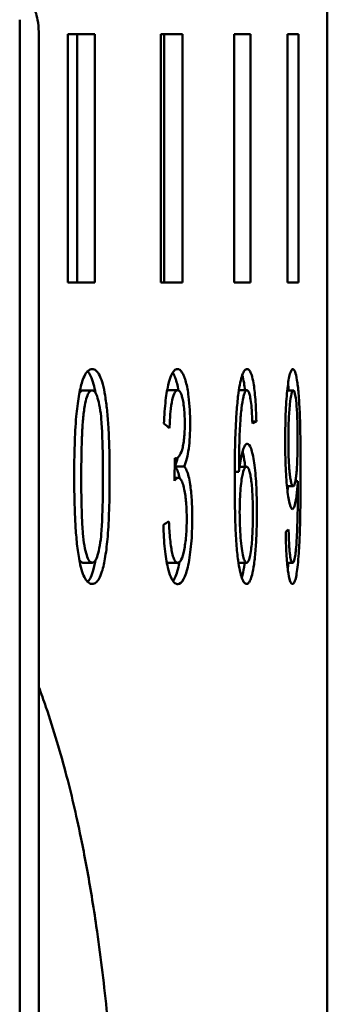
# Model space of a CAD drawing. Header units: millimetres. Extents: x 0 to 14369, y -869 to 2970.
# Tile 382 of 656: x 1773.81 to 1776.91, y 1888.5 to 1898.41. Entities that reach past the tile are written whole.
import ezdxf

# ---------------------------------------------------------------- set-up
doc = ezdxf.new("R2010")
doc.units = ezdxf.units.MM
doc.header["$LTSCALE"] = 10
doc.layers.add('Sichtbar (ISO)', color=7, linetype='Continuous', lineweight=50)

msp = doc.modelspace()

# ---------------------------------------------------------------- linework, layer by layer
at = {"layer": 'Sichtbar (ISO)'}
for p, q in [((1776.9092, 1898.7639), (1776.9092, 1876.2256)), ((1773.8092, 1874.6174), (1773.8092, 1898.4103)), ((1774.5657, 1898.2639), (1774.2931, 1898.2639)), ((1774.2931, 1898.2639), (1774.2931, 1895.7639)), ((1774.3883, 1898.2639), (1774.3883, 1895.7639)), ((1774.5657, 1895.7639), (1774.5657, 1898.2639)), ((1775.4497, 1898.2639), (1775.2303, 1898.2639)), ((1775.2303, 1898.2639), (1775.2303, 1895.7639)), ((1775.2667, 1898.2639), (1775.2667, 1895.7639)), ((1775.4497, 1895.7639), (1775.4497, 1898.2639)), ((1776.135, 1898.2639), (1775.9695, 1898.2639)), ((1775.9695, 1898.2639), (1775.9695, 1895.7639)), ((1776.135, 1895.7639), (1776.135, 1898.2639)), ((1776.6199, 1898.2639), (1776.5087, 1898.2639)), ((1776.5087, 1898.2639), (1776.5087, 1895.7639)), ((1776.6199, 1895.7639), (1776.6199, 1898.2639)), ((1774.0012, 1898.2482), (1774.0012, 1874.7795)), ((1774.2931, 1895.7639), (1774.5657, 1895.7639)), ((1775.2303, 1895.7639), (1775.4497, 1895.7639)), ((1775.9695, 1895.7639), (1776.135, 1895.7639)), ((1776.5087, 1895.7639), (1776.6199, 1895.7639)), ((1774.5394, 1894.6771), (1774.4465, 1894.6771)), ((1775.3069, 1894.6785), (1775.4006, 1894.6785)), ((1776.0982, 1894.6785), (1776.018, 1894.6785)), ((1776.5659, 1894.6771), (1776.5055, 1894.6771)), ((1776.194, 1894.3647), (1776.1537, 1894.3647)), ((1775.3738, 1893.9959), (1775.3677, 1893.7675)), ((1775.3827, 1893.9931), (1775.3737, 1893.9931)), ((1775.4677, 1893.9121), (1775.3739, 1893.9121)), ((1776.0254, 1893.9092), (1776.0945, 1893.9092)), ((1776.0192, 1893.8571), (1775.9761, 1893.8571)), ((1775.4064, 1893.7964), (1775.3685, 1893.7964)), ((1776.5651, 1893.7125), (1776.5025, 1893.7125)), ((1776.6129, 1893.7617), (1776.5871, 1893.7617)), ((1774.5401, 1892.9417), (1774.4472, 1892.9417)), ((1775.4019, 1892.9417), (1775.3082, 1892.9417)), ((1776.0962, 1892.9417), (1776.0139, 1892.9417)), ((1776.5594, 1892.9417), (1776.5036, 1892.9417))]:
    msp.add_line(p, q, dxfattribs=at)
msp.add_ellipse((1776.5773, 1894.0458), major_axis=(0.0049, -1.0135), ratio=0.036878, start_param=0.471742, end_param=0.868813, dxfattribs=at)
for points, knots in [([(1773.9152, 1898.5783), (1773.9364, 1898.5528), (1773.9534, 1898.5238), (1773.9774, 1898.466), (1773.9849, 1898.4372), (1773.9967, 1898.3703), (1773.9996, 1898.3299), (1774.0011, 1898.2747), (1774.0012, 1898.2614), (1774.0012, 1898.2482)], [0, 0, 0, 0, 0.01011002, 0.01011002, 0.01984534, 0.01984534, 0.03255894, 0.03255894, 0.03653734, 0.03653734, 0.03653734, 0.03653734]), ([(1774.4401, 1894.7677), (1774.4488, 1894.7948), (1774.4582, 1894.8177), (1774.4685, 1894.8362), (1774.4789, 1894.8548), (1774.4901, 1894.869), (1774.5021, 1894.8784), (1774.514, 1894.8878), (1774.5267, 1894.8925), (1774.5401, 1894.8925)], [0, 0, 0, 0, 0.3333333, 0.3333333, 0.3333333, 0.6666667, 0.6666667, 0.6666667, 1, 1, 1, 1]), ([(1774.5401, 1894.8925), (1774.5539, 1894.8925), (1774.5677, 1894.8873), (1774.5935, 1894.8637), (1774.6054, 1894.8466), (1774.6166, 1894.8228)], [0.000001, 0.000001, 0.000001, 0.000001, 0.01628703, 0.01628703, 0.03146702, 0.03146702, 0.03146702, 0.03146702]), ([(1775.3099, 1894.7479), (1775.3178, 1894.7792), (1775.3265, 1894.8056), (1775.3357, 1894.827), (1775.345, 1894.8484), (1775.3548, 1894.8647), (1775.3655, 1894.8757), (1775.3761, 1894.8868), (1775.3874, 1894.8925), (1775.3994, 1894.8925)], [0, 0, 0, 0, 0.3333333, 0.3333333, 0.3333333, 0.6666667, 0.6666667, 0.6666667, 1, 1, 1, 1]), ([(1775.3994, 1894.8925), (1775.4075, 1894.8925), (1775.4153, 1894.8896), (1775.4228, 1894.8841), (1775.4303, 1894.8785), (1775.4376, 1894.8702), (1775.4447, 1894.8591), (1775.4518, 1894.848), (1775.4589, 1894.834), (1775.4658, 1894.817)], [0, 0, 0, 0, 0.333333, 0.333333, 0.333333, 0.666667, 0.666667, 0.666667, 1, 1, 1, 1]), ([(1776.0139, 1894.6497), (1776.0192, 1894.6889), (1776.0251, 1894.7245), (1776.038, 1894.7859), (1776.0448, 1894.8111), (1776.0595, 1894.8523), (1776.0672, 1894.8673), (1776.0836, 1894.8879), (1776.0922, 1894.8925), (1776.1008, 1894.8925)], [0.000001, 0.000001, 0.000001, 0.000001, 0.01537606, 0.01537606, 0.03036404, 0.03036404, 0.04584919, 0.04584919, 0.06246814, 0.06246814, 0.06246814, 0.06246814]), ([(1776.1008, 1894.8925), (1776.1097, 1894.8925), (1776.1179, 1894.8871), (1776.1256, 1894.8765), (1776.1333, 1894.8659), (1776.1404, 1894.85), (1776.1469, 1894.8291), (1776.1534, 1894.8082), (1776.1593, 1894.7824), (1776.1647, 1894.7519)], [0, 0, 0, 0, 0.333333, 0.333333, 0.333333, 0.666667, 0.666667, 0.666667, 1, 1, 1, 1]), ([(1776.5075, 1894.6955), (1776.5112, 1894.7275), (1776.5152, 1894.7563), (1776.5236, 1894.806), (1776.528, 1894.8265), (1776.5422, 1894.8777), (1776.5523, 1894.8925), (1776.5624, 1894.8925)], [0.000001, 0.000001, 0.000001, 0.000001, 0.01368013, 0.01368013, 0.02709682, 0.02709682, 0.05538177, 0.05538177, 0.05538177, 0.05538177]), ([(1776.5624, 1894.8925), (1776.5698, 1894.8925), (1776.5771, 1894.8836), (1776.5911, 1894.8454), (1776.5975, 1894.8173), (1776.6034, 1894.7807)], [0.000001, 0.000001, 0.000001, 0.000001, 0.02106886, 0.02106886, 0.0418519, 0.0418519, 0.0418519, 0.0418519]), ([(1774.5237, 1894.8228), (1774.5346, 1894.7998), (1774.5445, 1894.7719), (1774.5606, 1894.7124), (1774.5669, 1894.6835), (1774.5726, 1894.6523)], [0.000001, 0.000001, 0.000001, 0.000001, 0.01471657, 0.01471657, 0.02635425, 0.02635425, 0.02635425, 0.02635425]), ([(1774.6166, 1894.8228), (1774.6275, 1894.7998), (1774.6374, 1894.7719), (1774.6556, 1894.7048), (1774.6635, 1894.6666), (1774.6702, 1894.6247)], [0.000001, 0.000001, 0.000001, 0.000001, 0.01471683, 0.01471683, 0.02971139, 0.02971139, 0.02971139, 0.02971139]), ([(1775.3721, 1894.817), (1775.3788, 1894.8005), (1775.385, 1894.7818), (1775.3905, 1894.7613), (1775.3961, 1894.7407), (1775.4011, 1894.7183), (1775.4055, 1894.6939), (1775.4066, 1894.6884), (1775.4075, 1894.6827), (1775.4085, 1894.677)], [0, 0, 0, 0, 0.3333333, 0.3333333, 0.3333333, 0.6666667, 0.6666667, 0.6666667, 0.7422237, 0.7422237, 0.7422237, 0.7422237]), ([(1775.4658, 1894.817), (1775.4726, 1894.8005), (1775.4788, 1894.7818), (1775.4843, 1894.7613), (1775.4899, 1894.7407), (1775.4949, 1894.7183), (1775.4994, 1894.6939), (1775.5039, 1894.6695), (1775.5078, 1894.643), (1775.5113, 1894.6147)], [0, 0, 0, 0, 0.333333, 0.333333, 0.333333, 0.666667, 0.666667, 0.666667, 1, 1, 1, 1]), ([(1776.0516, 1894.8302), (1776.0517, 1894.8298), (1776.0518, 1894.8294), (1776.0519, 1894.8291), (1776.0584, 1894.8082), (1776.0643, 1894.7824), (1776.0697, 1894.7519)], [0.6607796, 0.6607796, 0.6607796, 0.6607796, 0.6666667, 0.6666667, 0.6666667, 1, 1, 1, 1]), ([(1774.3793, 1894.4139), (1774.3857, 1894.4853), (1774.3941, 1894.5544), (1774.4147, 1894.6743), (1774.4264, 1894.7248), (1774.4401, 1894.7677)], [0.000001, 0.000001, 0.000001, 0.000001, 0.02263946, 0.02263946, 0.04304102, 0.04304102, 0.04304102, 0.04304102]), ([(1775.2628, 1894.343), (1775.2661, 1894.4247), (1775.2716, 1894.5044), (1775.2878, 1894.6428), (1775.2977, 1894.7001), (1775.3099, 1894.7479)], [0.000001, 0.000001, 0.000001, 0.000001, 0.02491904, 0.02491904, 0.04738537, 0.04738537, 0.04738537, 0.04738537]), ([(1776.1647, 1894.7519), (1776.1728, 1894.7055), (1776.1793, 1894.6506), (1776.1894, 1894.5175), (1776.1925, 1894.442), (1776.194, 1894.3647)], [0.000001, 0.000001, 0.000001, 0.000001, 0.02156447, 0.02156447, 0.04497886, 0.04497886, 0.04497886, 0.04497886]), ([(1776.4848, 1894.1767), (1776.4848, 1894.2772), (1776.4864, 1894.3773), (1776.4925, 1894.5131), (1776.4949, 1894.5531), (1776.5006, 1894.6288), (1776.5038, 1894.6637), (1776.5075, 1894.6955)], [0.000001, 0.000001, 0.000001, 0.000001, 0.03014449, 0.03014449, 0.04368566, 0.04368566, 0.05730345, 0.05730345, 0.05730345, 0.05730345]), ([(1776.6034, 1894.7807), (1776.6094, 1894.7439), (1776.6147, 1894.6993), (1776.624, 1894.5913), (1776.6277, 1894.5295), (1776.6306, 1894.463)], [0.000001, 0.000001, 0.000001, 0.000001, 0.02092077, 0.02092077, 0.04282434, 0.04282434, 0.04282434, 0.04282434]), ([(1774.4465, 1894.6771), (1774.4362, 1894.6771), (1774.4266, 1894.6715), (1774.4177, 1894.6603), (1774.4154, 1894.6574), (1774.4132, 1894.6542), (1774.411, 1894.6507)], [0, 0, 0, 0, 0.3333333, 0.3333333, 0.3333333, 0.41703, 0.41703, 0.41703, 0.41703]), ([(1774.5394, 1894.6771), (1774.5291, 1894.6771), (1774.5195, 1894.6715), (1774.5105, 1894.6603), (1774.5015, 1894.649), (1774.4932, 1894.632), (1774.4857, 1894.6094), (1774.4781, 1894.5868), (1774.4712, 1894.5587), (1774.4651, 1894.5249)], [0, 0, 0, 0, 0.3333333, 0.3333333, 0.3333333, 0.6666667, 0.6666667, 0.6666667, 1, 1, 1, 1]), ([(1774.617, 1894.5047), (1774.6101, 1894.5432), (1774.6026, 1894.5752), (1774.5946, 1894.6007), (1774.5865, 1894.6262), (1774.5779, 1894.6453), (1774.5687, 1894.658), (1774.5595, 1894.6707), (1774.5497, 1894.6771), (1774.5394, 1894.6771)], [0, 0, 0, 0, 0.333333, 0.333333, 0.333333, 0.666667, 0.666667, 0.666667, 1, 1, 1, 1]), ([(1774.6702, 1894.6247), (1774.6777, 1894.5786), (1774.6839, 1894.5297), (1774.695, 1894.4243), (1774.6996, 1894.3674), (1774.7033, 1894.3098)], [0.000001, 0.000001, 0.000001, 0.000001, 0.01649368, 0.01649368, 0.03436671, 0.03436671, 0.03436671, 0.03436671]), ([(1775.4006, 1894.6785), (1775.3906, 1894.6785), (1775.3807, 1894.6714), (1775.3622, 1894.6387), (1775.3541, 1894.6149), (1775.347, 1894.5834)], [0.000001, 0.000001, 0.000001, 0.000001, 0.01460833, 0.01460833, 0.02847128, 0.02847128, 0.02847128, 0.02847128]), ([(1775.4526, 1894.5838), (1775.4493, 1894.5993), (1775.4457, 1894.6132), (1775.438, 1894.6371), (1775.4339, 1894.6469), (1775.4204, 1894.6716), (1775.4106, 1894.6785), (1775.4006, 1894.6785)], [0.000001, 0.000001, 0.000001, 0.000001, 0.00675116, 0.00675116, 0.01349403, 0.01349403, 0.02797265, 0.02797265, 0.02797265, 0.02797265]), ([(1775.5113, 1894.6147), (1775.5164, 1894.573), (1775.5205, 1894.5287), (1775.5259, 1894.4359), (1775.5272, 1894.3892), (1775.5272, 1894.3416)], [0.000001, 0.000001, 0.000001, 0.000001, 0.01471346, 0.01471346, 0.02900357, 0.02900357, 0.02900357, 0.02900357]), ([(1776.0139, 1894.6497), (1776.0105, 1894.6245), (1776.0074, 1894.598), (1776.0046, 1894.5702), (1776.0017, 1894.5423), (1775.9992, 1894.5132), (1775.9969, 1894.4834), (1775.9946, 1894.4535), (1775.9925, 1894.423), (1775.9907, 1894.3921), (1775.9889, 1894.3612), (1775.9873, 1894.3299), (1775.9859, 1894.2985), (1775.9845, 1894.2671), (1775.9833, 1894.2356), (1775.9822, 1894.2035), (1775.9812, 1894.1714), (1775.9803, 1894.1386), (1775.9795, 1894.1048), (1775.9787, 1894.0709), (1775.978, 1894.036), (1775.9775, 1893.9995), (1775.9769, 1893.963), (1775.9765, 1893.9248), (1775.9762, 1893.8843), (1775.976, 1893.8438), (1775.9758, 1893.8009), (1775.9758, 1893.7559)], [0, 0, 0, 0, 0.1111111, 0.1111111, 0.1111111, 0.2222222, 0.2222222, 0.2222222, 0.3333333, 0.3333333, 0.3333333, 0.4444444, 0.4444444, 0.4444444, 0.5555556, 0.5555556, 0.5555556, 0.6666667, 0.6666667, 0.6666667, 0.7777778, 0.7777778, 0.7777778, 0.8888889, 0.8888889, 0.8888889, 1, 1, 1, 1]), ([(1776.0631, 1894.6093), (1776.0563, 1894.5782), (1776.0503, 1894.5411), (1776.0395, 1894.4525), (1776.035, 1894.4013), (1776.0313, 1894.3475)], [0.000001, 0.000001, 0.000001, 0.000001, 0.01599791, 0.01599791, 0.03351355, 0.03351355, 0.03351355, 0.03351355]), ([(1776.0982, 1894.6785), (1776.0937, 1894.6785), (1776.0894, 1894.6759), (1776.0853, 1894.6707), (1776.0812, 1894.6655), (1776.0774, 1894.6578), (1776.0737, 1894.6476), (1776.07, 1894.6373), (1776.0664, 1894.6245), (1776.0631, 1894.6093)], [0, 0, 0, 0, 0.333333, 0.333333, 0.333333, 0.666667, 0.666667, 0.666667, 1, 1, 1, 1]), ([(1776.1391, 1894.5664), (1776.1354, 1894.5914), (1776.1315, 1894.6122), (1776.1273, 1894.6287), (1776.123, 1894.6452), (1776.1185, 1894.6576), (1776.1137, 1894.6659), (1776.1089, 1894.6743), (1776.1037, 1894.6785), (1776.0982, 1894.6785)], [0, 0, 0, 0, 0.3333333, 0.3333333, 0.3333333, 0.6666667, 0.6666667, 0.6666667, 1, 1, 1, 1]), ([(1776.5659, 1894.6771), (1776.5628, 1894.6771), (1776.5596, 1894.6742), (1776.5535, 1894.6623), (1776.5506, 1894.6535), (1776.5416, 1894.6168), (1776.5363, 1894.5798), (1776.5316, 1894.5354)], [0.000001, 0.000001, 0.000001, 0.000001, 0.00884596, 0.00884596, 0.01749292, 0.01749292, 0.03588541, 0.03588541, 0.03588541, 0.03588541]), ([(1776.5971, 1894.5451), (1776.593, 1894.5868), (1776.5884, 1894.621), (1776.5803, 1894.6551), (1776.5776, 1894.6633), (1776.5718, 1894.6744), (1776.5689, 1894.6771), (1776.5659, 1894.6771)], [0.000001, 0.000001, 0.000001, 0.000001, 0.01726016, 0.01726016, 0.02545482, 0.02545482, 0.03391621, 0.03391621, 0.03391621, 0.03391621]), ([(1774.4297, 1893.8094), (1774.4297, 1893.8453), (1774.4299, 1893.8795), (1774.4301, 1893.912), (1774.4303, 1893.9444), (1774.4307, 1893.975), (1774.4311, 1894.0043), (1774.4316, 1894.0336), (1774.4322, 1894.0616), (1774.4328, 1894.0887), (1774.4335, 1894.1157), (1774.4343, 1894.1419), (1774.4352, 1894.1675), (1774.4361, 1894.1931), (1774.4371, 1894.2182), (1774.4383, 1894.243), (1774.4395, 1894.2679), (1774.4409, 1894.2925), (1774.4425, 1894.3169), (1774.4441, 1894.3413), (1774.4459, 1894.3654), (1774.448, 1894.3892), (1774.4501, 1894.4131), (1774.4525, 1894.4366), (1774.4553, 1894.4593), (1774.4582, 1894.4821), (1774.4614, 1894.5041), (1774.4651, 1894.5249)], [0, 0, 0, 0, 0.111111, 0.111111, 0.111111, 0.222222, 0.222222, 0.222222, 0.333333, 0.333333, 0.333333, 0.444444, 0.444444, 0.444444, 0.555556, 0.555556, 0.555556, 0.666667, 0.666667, 0.666667, 0.777778, 0.777778, 0.777778, 0.888889, 0.888889, 0.888889, 1, 1, 1, 1]), ([(1774.617, 1894.5047), (1774.6235, 1894.468), (1774.6283, 1894.4237), (1774.6366, 1894.3243), (1774.6398, 1894.2621), (1774.6468, 1894.0771), (1774.6482, 1893.9365), (1774.6482, 1893.8094)], [-0.06943629, -0.06943629, -0.06943629, -0.06943629, -0.0559889, -0.0559889, -0.0381241, -0.0381241, -0.000001, -0.000001, -0.000001, -0.000001]), ([(1775.347, 1894.5834), (1775.3393, 1894.549), (1775.3334, 1894.5073), (1775.324, 1894.4095), (1775.321, 1894.3529), (1775.3192, 1894.2967)], [0.000001, 0.000001, 0.000001, 0.000001, 0.01518531, 0.01518531, 0.0322323, 0.0322323, 0.0322323, 0.0322323]), ([(1775.4727, 1894.3473), (1775.4727, 1894.3789), (1775.472, 1894.4086), (1775.4705, 1894.4365), (1775.469, 1894.4645), (1775.4668, 1894.4906), (1775.4638, 1894.5151), (1775.4608, 1894.5396), (1775.4571, 1894.5625), (1775.4526, 1894.5838)], [0, 0, 0, 0, 0.3333333, 0.3333333, 0.3333333, 0.6666667, 0.6666667, 0.6666667, 1, 1, 1, 1]), ([(1776.1545, 1894.3445), (1776.1529, 1894.389), (1776.1508, 1894.4352), (1776.1457, 1894.5089), (1776.1428, 1894.541), (1776.1391, 1894.5664)], [0.000001, 0.000001, 0.000001, 0.000001, 0.01372672, 0.01372672, 0.02434723, 0.02434723, 0.02434723, 0.02434723]), ([(1776.5316, 1894.5354), (1776.5292, 1894.512), (1776.527, 1894.4867), (1776.5232, 1894.4321), (1776.5217, 1894.4034), (1776.5177, 1894.3076), (1776.5167, 1894.238), (1776.5167, 1894.168)], [0.000001, 0.000001, 0.000001, 0.000001, 0.00967682, 0.00967682, 0.01929353, 0.01929353, 0.04029886, 0.04029886, 0.04029886, 0.04029886]), ([(1776.6099, 1894.1897), (1776.6099, 1894.2578), (1776.609, 1894.3262), (1776.6057, 1894.4194), (1776.6043, 1894.4472), (1776.6011, 1894.4993), (1776.5992, 1894.5232), (1776.5971, 1894.5451)], [0.000001, 0.000001, 0.000001, 0.000001, 0.02042451, 0.02042451, 0.0296721, 0.0296721, 0.0387585, 0.0387585, 0.0387585, 0.0387585]), ([(1774.3589, 1893.8094), (1774.3589, 1893.9153), (1774.36, 1894.0253), (1774.3663, 1894.2251), (1774.3711, 1894.3236), (1774.3793, 1894.4139)], [0.000001, 0.000001, 0.000001, 0.000001, 0.03176515, 0.03176515, 0.06025629, 0.06025629, 0.06025629, 0.06025629]), ([(1776.6306, 1894.463), (1776.6341, 1894.3846), (1776.6362, 1894.2951), (1776.6392, 1894.0988), (1776.6398, 1893.9798), (1776.6398, 1893.8672)], [0.000001, 0.000001, 0.000001, 0.000001, 0.0258494, 0.0258494, 0.05971914, 0.05971914, 0.05971914, 0.05971914]), ([(1774.7033, 1894.3098), (1774.7082, 1894.2336), (1774.711, 1894.1502), (1774.7145, 1893.9858), (1774.7152, 1893.8959), (1774.7152, 1893.8094)], [0.000001, 0.000001, 0.000001, 0.000001, 0.02359124, 0.02359124, 0.04962709, 0.04962709, 0.04962709, 0.04962709]), ([(1775.4452, 1894.0802), (1775.4498, 1894.0945), (1775.454, 1894.1114), (1775.4612, 1894.1504), (1775.4641, 1894.1716), (1775.4685, 1894.2174), (1775.4701, 1894.2411), (1775.4722, 1894.2924), (1775.4727, 1894.3199), (1775.4727, 1894.3473)], [0.000001, 0.000001, 0.000001, 0.000001, 0.00803537, 0.00803537, 0.01581586, 0.01581586, 0.0233019, 0.0233019, 0.03153399, 0.03153399, 0.03153399, 0.03153399]), ([(1775.5272, 1894.3416), (1775.5272, 1894.2969), (1775.526, 1894.2531), (1775.5209, 1894.1677), (1775.5172, 1894.1283), (1775.5123, 1894.0914)], [0.000001, 0.000001, 0.000001, 0.000001, 0.0134077, 0.0134077, 0.02672286, 0.02672286, 0.02672286, 0.02672286]), ([(1776.0313, 1894.3475), (1776.0266, 1894.2767), (1776.0237, 1894.1961), (1776.0201, 1894.0343), (1776.0193, 1893.9438), (1776.0192, 1893.8571)], [0.000001, 0.000001, 0.000001, 0.000001, 0.02305638, 0.02305638, 0.04912273, 0.04912273, 0.04912273, 0.04912273]), ([(1776.057, 1894.07), (1776.0642, 1894.0927), (1776.0717, 1894.1101), (1776.0872, 1894.1335), (1776.095, 1894.1391), (1776.1028, 1894.1391)], [0.000001, 0.000001, 0.000001, 0.000001, 0.01531888, 0.01531888, 0.03061004, 0.03061004, 0.03061004, 0.03061004]), ([(1776.1028, 1894.1391), (1776.116, 1894.1391), (1776.1287, 1894.1242), (1776.1525, 1894.0576), (1776.1629, 1894.0081), (1776.1718, 1893.9468)], [0.000001, 0.000001, 0.000001, 0.000001, 0.02571568, 0.02571568, 0.05157922, 0.05157922, 0.05157922, 0.05157922]), ([(1776.5066, 1893.6735), (1776.5031, 1893.7046), (1776.4999, 1893.7385), (1776.4945, 1893.8122), (1776.4922, 1893.8513), (1776.4864, 1893.983), (1776.4848, 1894.0796), (1776.4848, 1894.1767)], [0.000001, 0.000001, 0.000001, 0.000001, 0.01318823, 0.01318823, 0.02635752, 0.02635752, 0.05549512, 0.05549512, 0.05549512, 0.05549512]), ([(1776.5167, 1894.168), (1776.5167, 1894.1046), (1776.5177, 1894.0416), (1776.5214, 1893.9554), (1776.5229, 1893.9298), (1776.5265, 1893.8812), (1776.5285, 1893.8588), (1776.5308, 1893.8383)], [0.000001, 0.000001, 0.000001, 0.000001, 0.01903804, 0.01903804, 0.02772784, 0.02772784, 0.03646999, 0.03646999, 0.03646999, 0.03646999]), ([(1776.5975, 1893.8383), (1776.5996, 1893.8595), (1776.6014, 1893.8827), (1776.6046, 1893.934), (1776.6058, 1893.9615), (1776.6091, 1894.054), (1776.6099, 1894.1224), (1776.6099, 1894.1897)], [0.000001, 0.000001, 0.000001, 0.000001, 0.00887465, 0.00887465, 0.01800629, 0.01800629, 0.03822926, 0.03822926, 0.03822926, 0.03822926]), ([(1775.4023, 1894.0004), (1775.4015, 1893.9971), (1775.4008, 1893.9939), (1775.3921, 1893.9587), (1775.3832, 1893.9328), (1775.3739, 1893.9121)], [0.01229122, 0.01229122, 0.01229122, 0.01229122, 0.01378885, 0.01378885, 0.02906817, 0.02906817, 0.02906817, 0.02906817]), ([(1775.3827, 1893.9931), (1775.394, 1893.9931), (1775.405, 1893.9999), (1775.4263, 1894.0295), (1775.4361, 1894.0514), (1775.4452, 1894.0802)], [0.000001, 0.000001, 0.000001, 0.000001, 0.01634401, 0.01634401, 0.03238116, 0.03238116, 0.03238116, 0.03238116]), ([(1775.5123, 1894.0914), (1775.5072, 1894.0532), (1775.501, 1894.0197), (1775.4859, 1893.9587), (1775.477, 1893.9328), (1775.4677, 1893.9121)], [0.000001, 0.000001, 0.000001, 0.000001, 0.01378779, 0.01378779, 0.02906717, 0.02906717, 0.02906717, 0.02906717]), ([(1776.0192, 1893.8571), (1776.0227, 1893.8899), (1776.0265, 1893.9195), (1776.0305, 1893.946), (1776.0345, 1893.9725), (1776.0387, 1893.9959), (1776.0431, 1894.0165), (1776.0476, 1894.0371), (1776.0522, 1894.0549), (1776.057, 1894.07)], [0, 0, 0, 0, 0.333333, 0.333333, 0.333333, 0.666667, 0.666667, 0.666667, 1, 1, 1, 1]), ([(1775.3738, 1893.9959), (1775.3748, 1893.9952), (1775.3758, 1893.9946), (1775.3767, 1893.9941), (1775.3777, 1893.9937), (1775.3787, 1893.9934), (1775.3797, 1893.9932), (1775.3807, 1893.9931), (1775.3817, 1893.9931), (1775.3827, 1893.9931)], [0, 0, 0, 0, 0.333333, 0.333333, 0.333333, 0.666667, 0.666667, 0.666667, 1, 1, 1, 1]), ([(1775.3739, 1893.9121), (1775.3827, 1893.9021), (1775.3907, 1893.8885), (1775.398, 1893.8715), (1775.4053, 1893.8546), (1775.4119, 1893.8342), (1775.4177, 1893.8108), (1775.4193, 1893.8043), (1775.4209, 1893.7976), (1775.4224, 1893.7907)], [0, 0, 0, 0, 0.3333333, 0.3333333, 0.3333333, 0.6666667, 0.6666667, 0.6666667, 0.7587136, 0.7587136, 0.7587136, 0.7587136]), ([(1775.4677, 1893.9121), (1775.4764, 1893.9021), (1775.4845, 1893.8885), (1775.4918, 1893.8716), (1775.4991, 1893.8546), (1775.5057, 1893.8342), (1775.5116, 1893.8108), (1775.5174, 1893.7874), (1775.5226, 1893.7608), (1775.5272, 1893.7313)], [0, 0, 0, 0, 0.333333, 0.333333, 0.333333, 0.666667, 0.666667, 0.666667, 1, 1, 1, 1]), ([(1776.0945, 1893.9092), (1776.0856, 1893.9092), (1776.0768, 1893.8994), (1776.06, 1893.8555), (1776.0526, 1893.823), (1776.0461, 1893.7823)], [0.00000558, 0.00000558, 0.00000558, 0.00000558, 0.01741619, 0.01741619, 0.03473063, 0.03473063, 0.03473063, 0.03473063]), ([(1776.141, 1893.7819), (1776.1381, 1893.8025), (1776.1348, 1893.8211), (1776.1278, 1893.8532), (1776.1241, 1893.8665), (1776.1121, 1893.8995), (1776.1035, 1893.9092), (1776.0945, 1893.9092)], [0.000001, 0.000001, 0.000001, 0.000001, 0.00855212, 0.00855212, 0.01687689, 0.01687689, 0.0342072, 0.0342072, 0.0342072, 0.0342072]), ([(1776.1718, 1893.9468), (1776.1764, 1893.9156), (1776.1804, 1893.8818), (1776.1874, 1893.8087), (1776.1903, 1893.7701), (1776.1976, 1893.6411), (1776.1997, 1893.5472), (1776.1997, 1893.4522)], [0.000001, 0.000001, 0.000001, 0.000001, 0.01313384, 0.01313384, 0.02618752, 0.02618752, 0.0546772, 0.0546772, 0.0546772, 0.0546772]), ([(1774.4144, 1892.9471), (1774.4092, 1892.9717), (1774.4046, 1892.9977), (1774.4004, 1893.0249), (1774.3962, 1893.052), (1774.3924, 1893.0804), (1774.389, 1893.1094), (1774.3857, 1893.1384), (1774.3827, 1893.168), (1774.3801, 1893.1979), (1774.3775, 1893.2278), (1774.3752, 1893.2581), (1774.3732, 1893.2884), (1774.3712, 1893.3187), (1774.3695, 1893.3491), (1774.368, 1893.38), (1774.3665, 1893.4109), (1774.3652, 1893.4424), (1774.3641, 1893.4749), (1774.363, 1893.5074), (1774.362, 1893.5409), (1774.3613, 1893.576), (1774.3605, 1893.611), (1774.3599, 1893.6476), (1774.3595, 1893.6864), (1774.3591, 1893.7252), (1774.3589, 1893.7663), (1774.3589, 1893.8094)], [0, 0, 0, 0, 0.1111111, 0.1111111, 0.1111111, 0.2222222, 0.2222222, 0.2222222, 0.3333333, 0.3333333, 0.3333333, 0.4444444, 0.4444444, 0.4444444, 0.5555556, 0.5555556, 0.5555556, 0.6666667, 0.6666667, 0.6666667, 0.7777778, 0.7777778, 0.7777778, 0.8888889, 0.8888889, 0.8888889, 1, 1, 1, 1]), ([(1774.4616, 1893.1138), (1774.4549, 1893.1506), (1774.45, 1893.195), (1774.4415, 1893.2945), (1774.4382, 1893.3568), (1774.4311, 1893.5417), (1774.4297, 1893.6826), (1774.4297, 1893.8094)], [-0.06926832, -0.06926832, -0.06926832, -0.06926832, -0.05585789, -0.05585789, -0.03803612, -0.03803612, -0.000001, -0.000001, -0.000001, -0.000001]), ([(1774.6482, 1893.8094), (1774.6482, 1893.6825), (1774.6467, 1893.5424), (1774.6398, 1893.3577), (1774.6366, 1893.2956), (1774.6284, 1893.1963), (1774.6236, 1893.152), (1774.617, 1893.1153)], [-0.06970309, -0.06970309, -0.06970309, -0.06970309, -0.03144662, -0.03144662, -0.01351291, -0.01351291, -0.000001, -0.000001, -0.000001, -0.000001]), ([(1774.7152, 1893.8094), (1774.7152, 1893.6982), (1774.7139, 1893.583), (1774.7075, 1893.3837), (1774.703, 1893.2917), (1774.6959, 1893.2066)], [0.000001, 0.000001, 0.000001, 0.000001, 0.03335525, 0.03335525, 0.06028612, 0.06028612, 0.06028612, 0.06028612]), ([(1776.5308, 1893.8383), (1776.5331, 1893.8179), (1776.5356, 1893.7995), (1776.5408, 1893.7678), (1776.5435, 1893.7547), (1776.5524, 1893.722), (1776.5587, 1893.7125), (1776.5651, 1893.7125)], [0.000001, 0.000001, 0.000001, 0.000001, 0.0087158, 0.0087158, 0.01722549, 0.01722549, 0.03516163, 0.03516163, 0.03516163, 0.03516163]), ([(1776.5651, 1893.7125), (1776.5714, 1893.7125), (1776.5775, 1893.7218), (1776.5859, 1893.7546), (1776.5884, 1893.7677), (1776.5932, 1893.7994), (1776.5954, 1893.8179), (1776.5975, 1893.8383)], [0.000001, 0.000001, 0.000001, 0.000001, 0.01773803, 0.01773803, 0.0261015, 0.0261015, 0.03466882, 0.03466882, 0.03466882, 0.03466882]), ([(1776.6398, 1893.8672), (1776.6398, 1893.7471), (1776.6392, 1893.6223), (1776.6362, 1893.408), (1776.6341, 1893.3096), (1776.6307, 1893.2196)], [0.000001, 0.000001, 0.000001, 0.000001, 0.03604163, 0.03604163, 0.06492729, 0.06492729, 0.06492729, 0.06492729]), ([(1775.4064, 1893.7964), (1775.4007, 1893.7964), (1775.3948, 1893.7933), (1775.382, 1893.7838), (1775.3747, 1893.7761), (1775.3677, 1893.7675)], [0.000001, 0.000001, 0.000001, 0.000001, 0.00826387, 0.00826387, 0.0187142, 0.0187142, 0.0187142, 0.0187142]), ([(1775.4683, 1893.6792), (1775.4629, 1893.705), (1775.4571, 1893.7266), (1775.4508, 1893.7439), (1775.4445, 1893.7612), (1775.4377, 1893.7742), (1775.4303, 1893.783), (1775.423, 1893.7918), (1775.415, 1893.7964), (1775.4064, 1893.7964)], [0, 0, 0, 0, 0.333333, 0.333333, 0.333333, 0.666667, 0.666667, 0.666667, 1, 1, 1, 1]), ([(1775.5272, 1893.7313), (1775.5342, 1893.6854), (1775.5394, 1893.6344), (1775.5466, 1893.5179), (1775.5481, 1893.454), (1775.5481, 1893.39)], [0.000001, 0.000001, 0.000001, 0.000001, 0.01745114, 0.01745114, 0.03663549, 0.03663549, 0.03663549, 0.03663549]), ([(1775.9758, 1893.7559), (1775.9758, 1893.6226), (1775.9773, 1893.4823), (1775.9843, 1893.2768), (1775.988, 1893.2018), (1775.9975, 1893.072), (1776.0032, 1893.0154), (1776.0102, 1892.966)], [-0.08282785, -0.08282785, -0.08282785, -0.08282785, -0.04275333, -0.04275333, -0.0198125, -0.0198125, -0.000001, -0.000001, -0.000001, -0.000001]), ([(1776.0461, 1893.7823), (1776.0417, 1893.7547), (1776.038, 1893.7241), (1776.035, 1893.6904), (1776.032, 1893.6567), (1776.0297, 1893.6199), (1776.0282, 1893.58), (1776.0267, 1893.54), (1776.0259, 1893.497), (1776.0259, 1893.4508)], [0, 0, 0, 0, 0.333333, 0.333333, 0.333333, 0.666667, 0.666667, 0.666667, 1, 1, 1, 1]), ([(1776.1592, 1893.4363), (1776.1592, 1893.5026), (1776.1579, 1893.5695), (1776.1532, 1893.6603), (1776.1513, 1893.6874), (1776.1467, 1893.7379), (1776.1441, 1893.7609), (1776.141, 1893.7819)], [0.000001, 0.000001, 0.000001, 0.000001, 0.01987898, 0.01987898, 0.0288476, 0.0288476, 0.03760284, 0.03760284, 0.03760284, 0.03760284]), ([(1776.513, 1893.7125), (1776.5123, 1893.7035), (1776.5115, 1893.6946), (1776.5107, 1893.6859), (1776.5099, 1893.6772), (1776.509, 1893.6687), (1776.5081, 1893.6604)], [0.212347, 0.212347, 0.212347, 0.212347, 0.3333333, 0.3333333, 0.3333333, 0.4539136, 0.4539136, 0.4539136, 0.4539136]), ([(1776.6129, 1893.7617), (1776.6112, 1893.7351), (1776.6092, 1893.7099), (1776.607, 1893.6859), (1776.6047, 1893.6619), (1776.6022, 1893.6392), (1776.5994, 1893.6181), (1776.5966, 1893.5969), (1776.5935, 1893.5773), (1776.5901, 1893.5592)], [0, 0, 0, 0, 0.333333, 0.333333, 0.333333, 0.666667, 0.666667, 0.666667, 1, 1, 1, 1]), ([(1776.609, 1893.3915), (1776.6099, 1893.4264), (1776.6107, 1893.4614), (1776.6113, 1893.4964), (1776.6119, 1893.5314), (1776.6123, 1893.5664), (1776.6126, 1893.6018), (1776.6129, 1893.6373), (1776.6131, 1893.6733), (1776.6131, 1893.7096)], [0, 0, 0, 0, 0.333333, 0.333333, 0.333333, 0.666667, 0.666667, 0.666667, 1, 1, 1, 1]), ([(1775.4923, 1893.3842), (1775.4923, 1893.4403), (1775.4905, 1893.4953), (1775.4842, 1893.5718), (1775.4817, 1893.5951), (1775.4757, 1893.6395), (1775.4722, 1893.6602), (1775.4683, 1893.6792)], [0.000001, 0.000001, 0.000001, 0.000001, 0.01682454, 0.01682454, 0.02478195, 0.02478195, 0.03293897, 0.03293897, 0.03293897, 0.03293897]), ([(1776.558, 1893.4826), (1776.5486, 1893.4826), (1776.5393, 1893.4969), (1776.5214, 1893.5632), (1776.5136, 1893.6121), (1776.5066, 1893.6735)], [0.000001, 0.000001, 0.000001, 0.000001, 0.02631234, 0.02631234, 0.05231903, 0.05231903, 0.05231903, 0.05231903]), ([(1776.5901, 1893.5592), (1776.5854, 1893.5337), (1776.5803, 1893.5146), (1776.5695, 1893.4886), (1776.5638, 1893.4826), (1776.558, 1893.4826)], [0.000001, 0.000001, 0.000001, 0.000001, 0.01578113, 0.01578113, 0.03201606, 0.03201606, 0.03201606, 0.03201606]), ([(1776.0259, 1893.4508), (1776.0259, 1893.4062), (1776.0267, 1893.362), (1776.0298, 1893.2753), (1776.0321, 1893.2334), (1776.0352, 1893.1932)], [0.000001, 0.000001, 0.000001, 0.000001, 0.01336042, 0.01336042, 0.02669054, 0.02669054, 0.02669054, 0.02669054]), ([(1776.1408, 1893.0748), (1776.1439, 1893.0971), (1776.1466, 1893.1214), (1776.1512, 1893.1745), (1776.1531, 1893.2029), (1776.1579, 1893.2978), (1776.1592, 1893.3674), (1776.1592, 1893.4363)], [0.000001, 0.000001, 0.000001, 0.000001, 0.00908269, 0.00908269, 0.01845224, 0.01845224, 0.03913726, 0.03913726, 0.03913726, 0.03913726]), ([(1776.1997, 1893.4522), (1776.1997, 1893.3865), (1776.1986, 1893.3214), (1776.1941, 1893.1958), (1776.1909, 1893.1368), (1776.1866, 1893.0806)], [0.000001, 0.000001, 0.000001, 0.000001, 0.01972625, 0.01972625, 0.03877791, 0.03877791, 0.03877791, 0.03877791]), ([(1775.3026, 1892.8922), (1775.2898, 1892.9458), (1775.2793, 1893.0086), (1775.2635, 1893.1572), (1775.2589, 1893.239), (1775.2571, 1893.3235)], [0.000001, 0.000001, 0.000001, 0.000001, 0.02431186, 0.02431186, 0.04978394, 0.04978394, 0.04978394, 0.04978394]), ([(1775.3136, 1893.3582), (1775.3163, 1893.2959), (1775.3201, 1893.232), (1775.3284, 1893.1477), (1775.3314, 1893.1219), (1775.3383, 1893.0763), (1775.342, 1893.0563), (1775.3462, 1893.0386)], [0.000001, 0.000001, 0.000001, 0.000001, 0.01906627, 0.01906627, 0.02787545, 0.02787545, 0.03586906, 0.03586906, 0.03586906, 0.03586906]), ([(1775.4662, 1893.0686), (1775.4705, 1893.0893), (1775.4743, 1893.1117), (1775.4808, 1893.1598), (1775.4835, 1893.1849), (1775.4903, 1893.2665), (1775.4923, 1893.3247), (1775.4923, 1893.3842)], [0.000001, 0.000001, 0.000001, 0.000001, 0.00882386, 0.00882386, 0.0174301, 0.0174301, 0.03529576, 0.03529576, 0.03529576, 0.03529576]), ([(1775.5481, 1893.39), (1775.5481, 1893.3451), (1775.5473, 1893.3005), (1775.5439, 1893.2141), (1775.5414, 1893.1731), (1775.5345, 1893.0936), (1775.5302, 1893.0561), (1775.5199, 1892.9839), (1775.5138, 1892.95), (1775.5072, 1892.919)], [0.000001, 0.000001, 0.000001, 0.000001, 0.01346431, 0.01346431, 0.0264403, 0.0264403, 0.03951071, 0.03951071, 0.05318665, 0.05318665, 0.05318665, 0.05318665]), ([(1774.6959, 1893.2066), (1774.6899, 1893.1351), (1774.6821, 1893.066), (1774.6626, 1892.946), (1774.6515, 1892.8953), (1774.6383, 1892.8521)], [0.000001, 0.000001, 0.000001, 0.000001, 0.02263759, 0.02263759, 0.04308052, 0.04308052, 0.04308052, 0.04308052]), ([(1776.512, 1892.8647), (1776.5058, 1892.9113), (1776.5008, 1892.9666), (1776.493, 1893.1005), (1776.4906, 1893.1764), (1776.4895, 1893.2541)], [0.000001, 0.000001, 0.000001, 0.000001, 0.0216305, 0.0216305, 0.04512714, 0.04512714, 0.04512714, 0.04512714]), ([(1776.5192, 1893.2772), (1776.5202, 1893.2267), (1776.5218, 1893.1752), (1776.5254, 1893.1075), (1776.5267, 1893.087), (1776.5298, 1893.0506), (1776.5314, 1893.0346), (1776.5332, 1893.0205)], [0.000001, 0.000001, 0.000001, 0.000001, 0.01541211, 0.01541211, 0.02249511, 0.02249511, 0.02904815, 0.02904815, 0.02904815, 0.02904815]), ([(1776.6307, 1893.2196), (1776.6287, 1893.1652), (1776.6263, 1893.1154), (1776.6236, 1893.0702), (1776.6208, 1893.0251), (1776.6178, 1892.9846), (1776.6144, 1892.9485), (1776.611, 1892.9125), (1776.6073, 1892.8809), (1776.6033, 1892.8535)], [0, 0, 0, 0, 0.333333, 0.333333, 0.333333, 0.666667, 0.666667, 0.666667, 1, 1, 1, 1]), ([(1774.4616, 1893.1138), (1774.4687, 1893.0754), (1774.4763, 1893.0434), (1774.4845, 1893.0179), (1774.4926, 1892.9924), (1774.5014, 1892.9734), (1774.5107, 1892.9607), (1774.5199, 1892.948), (1774.5298, 1892.9417), (1774.5401, 1892.9417)], [0, 0, 0, 0, 0.333333, 0.333333, 0.333333, 0.666667, 0.666667, 0.666667, 1, 1, 1, 1]), ([(1774.5401, 1892.9417), (1774.5504, 1892.9417), (1774.5601, 1892.9483), (1774.5693, 1892.9613), (1774.5784, 1892.9743), (1774.5869, 1892.9937), (1774.5949, 1893.0194), (1774.6029, 1893.045), (1774.6102, 1893.077), (1774.617, 1893.1153)], [0, 0, 0, 0, 0.333333, 0.333333, 0.333333, 0.666667, 0.666667, 0.666667, 1, 1, 1, 1]), ([(1776.0352, 1893.1932), (1776.0382, 1893.1537), (1776.0419, 1893.117), (1776.0509, 1893.0531), (1776.0558, 1893.0268), (1776.0614, 1893.005)], [0.000001, 0.000001, 0.000001, 0.000001, 0.01311683, 0.01311683, 0.02559584, 0.02559584, 0.02559584, 0.02559584]), ([(1776.5826, 1892.9962), (1776.5859, 1893.0141), (1776.5888, 1893.0353), (1776.5942, 1893.0849), (1776.5966, 1893.1127), (1776.5986, 1893.1431)], [0.000001, 0.000001, 0.000001, 0.000001, 0.01074284, 0.01074284, 0.02165794, 0.02165794, 0.02165794, 0.02165794]), ([(1775.3462, 1893.0386), (1775.3513, 1893.017), (1775.3568, 1892.999), (1775.3626, 1892.9847), (1775.3684, 1892.9704), (1775.3745, 1892.9597), (1775.381, 1892.9525), (1775.3875, 1892.9454), (1775.3945, 1892.9417), (1775.4019, 1892.9417)], [0, 0, 0, 0, 0.333333, 0.333333, 0.333333, 0.666667, 0.666667, 0.666667, 1, 1, 1, 1]), ([(1775.4019, 1892.9417), (1775.4141, 1892.9417), (1775.426, 1892.9514), (1775.4483, 1892.9954), (1775.4579, 1893.0277), (1775.4662, 1893.0686)], [0.000001, 0.000001, 0.000001, 0.000001, 0.01787658, 0.01787658, 0.03537176, 0.03537176, 0.03537176, 0.03537176]), ([(1776.0614, 1893.005), (1776.0667, 1892.9844), (1776.0723, 1892.9684), (1776.0841, 1892.9469), (1776.0901, 1892.9417), (1776.0962, 1892.9417)], [0.000001, 0.000001, 0.000001, 0.000001, 0.0118385, 0.0118385, 0.02357817, 0.02357817, 0.02357817, 0.02357817]), ([(1776.0962, 1892.9417), (1776.102, 1892.9417), (1776.1076, 1892.9466), (1776.1128, 1892.9564), (1776.1181, 1892.9662), (1776.123, 1892.9808), (1776.1276, 1893.0005), (1776.1323, 1893.0202), (1776.1367, 1893.045), (1776.1408, 1893.0748)], [0, 0, 0, 0, 0.333333, 0.333333, 0.333333, 0.666667, 0.666667, 0.666667, 1, 1, 1, 1]), ([(1776.1866, 1893.0806), (1776.1823, 1893.0251), (1776.1771, 1892.9738), (1776.1648, 1892.8852), (1776.1581, 1892.8489), (1776.1504, 1892.8191)], [0.000001, 0.000001, 0.000001, 0.000001, 0.01876875, 0.01876875, 0.0364585, 0.0364585, 0.0364585, 0.0364585]), ([(1776.5332, 1893.0205), (1776.5368, 1892.9937), (1776.5407, 1892.9742), (1776.5497, 1892.9472), (1776.5546, 1892.9417), (1776.5594, 1892.9417)], [0.000001, 0.000001, 0.000001, 0.000001, 0.01250555, 0.01250555, 0.02609887, 0.02609887, 0.02609887, 0.02609887]), ([(1774.4088, 1892.9754), (1774.4117, 1892.9698), (1774.4147, 1892.9649), (1774.4178, 1892.9607), (1774.4271, 1892.948), (1774.4369, 1892.9417), (1774.4472, 1892.9417)], [0.5564554, 0.5564554, 0.5564554, 0.5564554, 0.6666667, 0.6666667, 0.6666667, 1, 1, 1, 1]), ([(1774.5401, 1892.7277), (1774.5274, 1892.7277), (1774.5147, 1892.7318), (1774.4906, 1892.7504), (1774.4793, 1892.764), (1774.4581, 1892.8012), (1774.4483, 1892.8239), (1774.43, 1892.8794), (1774.4218, 1892.9116), (1774.4144, 1892.9471)], [0.000001, 0.000001, 0.000001, 0.000001, 0.01489936, 0.01489936, 0.02870652, 0.02870652, 0.04196163, 0.04196163, 0.05558581, 0.05558581, 0.05558581, 0.05558581]), ([(1775.4134, 1892.919), (1775.3999, 1892.8559), (1775.3846, 1892.8079), (1775.3631, 1892.7681), (1775.3591, 1892.7616), (1775.355, 1892.756)], [0.000001, 0.000001, 0.000001, 0.000001, 0.02773234, 0.02773234, 0.03406936, 0.03406936, 0.03406936, 0.03406936]), ([(1775.5072, 1892.919), (1775.4938, 1892.8559), (1775.4784, 1892.8079), (1775.4421, 1892.7406), (1775.422, 1892.7263), (1775.4016, 1892.7263)], [0.000001, 0.000001, 0.000001, 0.000001, 0.02773043, 0.02773043, 0.05760017, 0.05760017, 0.05760017, 0.05760017]), ([(1776.0968, 1892.7277), (1776.0885, 1892.7277), (1776.0801, 1892.7323), (1776.064, 1892.7525), (1776.0564, 1892.7673), (1776.0417, 1892.8076), (1776.0349, 1892.8324), (1776.0218, 1892.8925), (1776.0157, 1892.9275), (1776.0102, 1892.966)], [0.000001, 0.000001, 0.000001, 0.000001, 0.01619191, 0.01619191, 0.03147938, 0.03147938, 0.04644639, 0.04644639, 0.06187264, 0.06187264, 0.06187264, 0.06187264]), ([(1776.0776, 1892.9417), (1776.077, 1892.9372), (1776.0764, 1892.9326), (1776.0698, 1892.8852), (1776.0631, 1892.8489), (1776.0555, 1892.8191)], [0.01692941, 0.01692941, 0.01692941, 0.01692941, 0.01876881, 0.01876881, 0.03646014, 0.03646014, 0.03646014, 0.03646014]), ([(1776.5594, 1892.9417), (1776.5624, 1892.9417), (1776.5653, 1892.9437), (1776.568, 1892.9477), (1776.5707, 1892.9517), (1776.5733, 1892.9578), (1776.5758, 1892.9659), (1776.5782, 1892.974), (1776.5805, 1892.9841), (1776.5826, 1892.9962)], [0, 0, 0, 0, 0.3333333, 0.3333333, 0.3333333, 0.6666667, 0.6666667, 0.6666667, 1, 1, 1, 1]), ([(1774.5453, 1892.8521), (1774.537, 1892.8249), (1774.5279, 1892.8019), (1774.5179, 1892.7834), (1774.5103, 1892.7694), (1774.5021, 1892.7579), (1774.4935, 1892.7492)], [0, 0, 0, 0, 0.3333333, 0.3333333, 0.3333333, 0.5860227, 0.5860227, 0.5860227, 0.5860227]), ([(1774.6383, 1892.8521), (1774.63, 1892.8248), (1774.6209, 1892.8019), (1774.6108, 1892.7834), (1774.6007, 1892.7649), (1774.5897, 1892.7509), (1774.5779, 1892.7416), (1774.5661, 1892.7323), (1774.5535, 1892.7277), (1774.5401, 1892.7277)], [0, 0, 0, 0, 0.333333, 0.333333, 0.333333, 0.666667, 0.666667, 0.666667, 1, 1, 1, 1]), ([(1775.4016, 1892.7263), (1775.3881, 1892.7263), (1775.3755, 1892.7328), (1775.3637, 1892.7454), (1775.3519, 1892.758), (1775.341, 1892.7767), (1775.3308, 1892.8012), (1775.3207, 1892.8257), (1775.3113, 1892.8561), (1775.3026, 1892.8922)], [0, 0, 0, 0, 0.333333, 0.333333, 0.333333, 0.666667, 0.666667, 0.666667, 1, 1, 1, 1]), ([(1776.1504, 1892.8191), (1776.1453, 1892.7991), (1776.1399, 1892.7822), (1776.1343, 1892.7687), (1776.1287, 1892.7552), (1776.1228, 1892.7451), (1776.1166, 1892.7382), (1776.1103, 1892.7313), (1776.1038, 1892.7277), (1776.0968, 1892.7277)], [0, 0, 0, 0, 0.3333333, 0.3333333, 0.3333333, 0.6666667, 0.6666667, 0.6666667, 1, 1, 1, 1]), ([(1776.5588, 1892.7277), (1776.5502, 1892.7277), (1776.5414, 1892.7373), (1776.5253, 1892.7843), (1776.5183, 1892.818), (1776.512, 1892.8647)], [0.000001, 0.000001, 0.000001, 0.000001, 0.02415625, 0.02415625, 0.04587307, 0.04587307, 0.04587307, 0.04587307]), ([(1776.6033, 1892.8535), (1776.5993, 1892.8263), (1776.5951, 1892.8033), (1776.5905, 1892.7847), (1776.5859, 1892.7662), (1776.581, 1892.752), (1776.5757, 1892.7423), (1776.5705, 1892.7327), (1776.5648, 1892.7277), (1776.5588, 1892.7277)], [0, 0, 0, 0, 0.3333333, 0.3333333, 0.3333333, 0.6666667, 0.6666667, 0.6666667, 1, 1, 1, 1]), ([(1774.0015, 1891.6899), (1774.026, 1891.6244), (1774.0496, 1891.558), (1774.0736, 1891.4886), (1774.1498, 1891.2675), (1774.2247, 1891.0147), (1774.2826, 1890.7924), (1774.3405, 1890.5701), (1774.3846, 1890.379), (1774.4352, 1890.1282), (1774.4684, 1889.9641), (1774.5033, 1889.7742), (1774.5348, 1889.5826), (1774.5514, 1889.4814), (1774.5672, 1889.3797), (1774.5816, 1889.2812), (1774.6234, 1888.9962), (1774.6552, 1888.7376), (1774.6846, 1888.4465), (1774.714, 1888.1553), (1774.7397, 1887.8316), (1774.7569, 1887.5114), (1774.7741, 1887.1912), (1774.7834, 1886.8746), (1774.7843, 1886.5634)], [0.856503, 0.856503, 0.856503, 0.856503, 0.8636364, 0.8636364, 0.8636364, 0.8863636, 0.8863636, 0.8863636, 0.9090909, 0.9090909, 0.9090909, 0.9239646, 0.9239646, 0.9239646, 0.9318182, 0.9318182, 0.9318182, 0.9545455, 0.9545455, 0.9545455, 0.9772727, 0.9772727, 0.9772727, 1, 1, 1, 1])]:
    msp.add_open_spline(points, degree=3, knots=knots, dxfattribs=at)
for points in [[(1774.4931, 1894.8703), (1774.5038, 1894.8591), (1774.514, 1894.8434), (1774.5237, 1894.8228)], [(1775.3517, 1894.8579), (1775.3586, 1894.847), (1775.3654, 1894.8334), (1775.3721, 1894.817)], [(1776.0697, 1894.7519), (1776.0736, 1894.7294), (1776.0772, 1894.705), (1776.0803, 1894.6785)], [(1776.5131, 1894.7397), (1776.5156, 1894.7205), (1776.5179, 1894.6996), (1776.5201, 1894.6771)], [(1775.3069, 1894.6785), (1775.3027, 1894.6785), (1775.2984, 1894.6772), (1775.2942, 1894.6745)], [(1775.3192, 1894.2967), (1775.3006, 1894.3122), (1775.2818, 1894.3276), (1775.2628, 1894.343)], [(1776.194, 1894.3647), (1776.181, 1894.358), (1776.1678, 1894.3512), (1776.1545, 1894.3445)], [(1776.0545, 1894.0621), (1776.0628, 1894.0313), (1776.0702, 1893.9923), (1776.0768, 1893.9468)], [(1776.0768, 1893.9468), (1776.0786, 1893.9347), (1776.0803, 1893.9221), (1776.0819, 1893.9092)], [(1776.6131, 1893.7096), (1776.6131, 1893.7212), (1776.6129, 1893.7385), (1776.6129, 1893.7617)], [(1775.3136, 1893.3582), (1775.2949, 1893.3466), (1775.2761, 1893.3351), (1775.2571, 1893.3235)], [(1776.5192, 1893.2772), (1776.5095, 1893.2695), (1776.4996, 1893.2618), (1776.4895, 1893.2541)], [(1774.5725, 1892.9661), (1774.5646, 1892.9239), (1774.5556, 1892.8857), (1774.5453, 1892.8521)], [(1775.2905, 1892.9494), (1775.2961, 1892.9443), (1775.302, 1892.9417), (1775.3082, 1892.9417)], [(1775.4194, 1892.9489), (1775.4174, 1892.9386), (1775.4154, 1892.9287), (1775.4134, 1892.919)], [(1776.5174, 1892.9417), (1776.5152, 1892.9186), (1776.5128, 1892.8973), (1776.5103, 1892.8779)], [(1776.0555, 1892.8191), (1776.0529, 1892.8091), (1776.0503, 1892.7999), (1776.0476, 1892.7915)]]:
    msp.add_open_spline(points, degree=3, dxfattribs=at)

doc.saveas('drawing.dxf')
